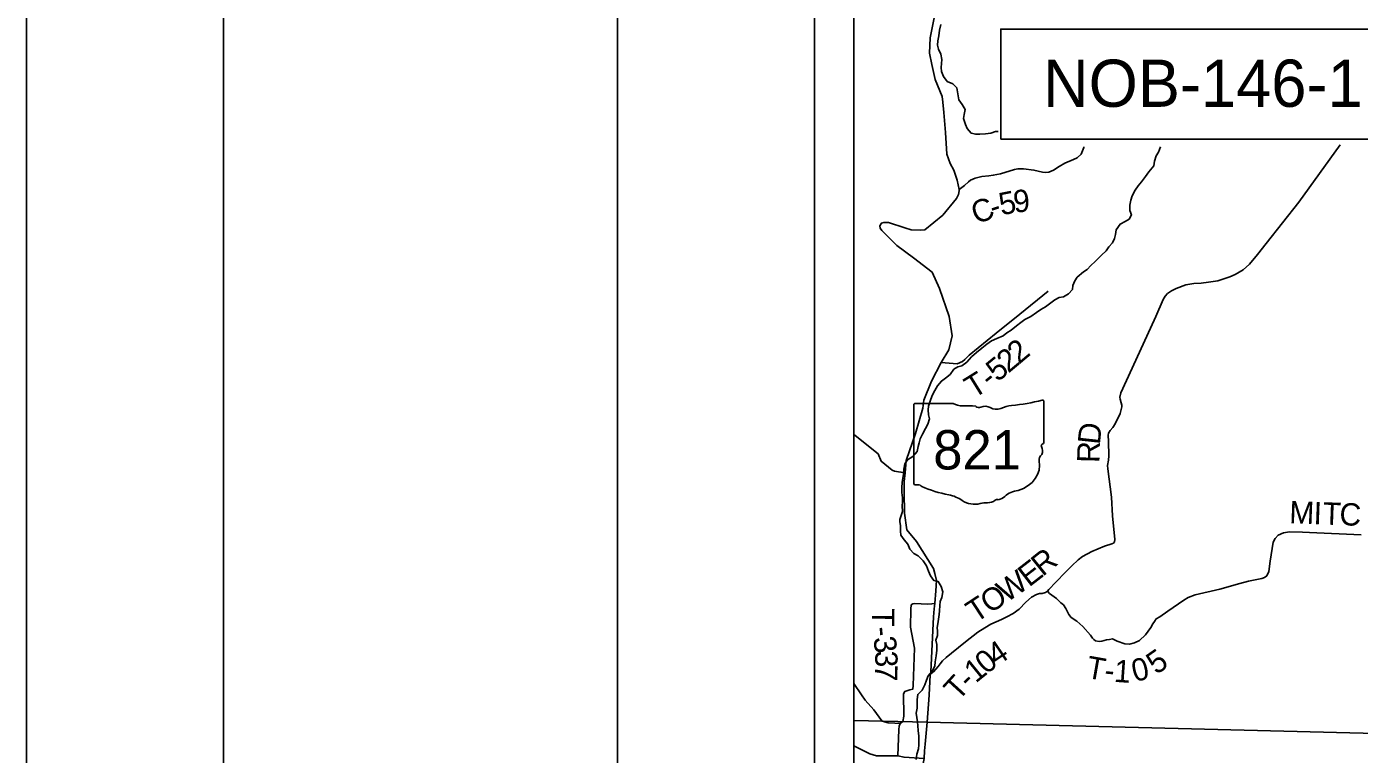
# Model space of a CAD drawing. Extents: x -22 to 431, y -18 to 160.
# Drawn here: x 0 to 3.384, y 17.007 to 18.856 of the extents above; entities that cross this region are included whole.
import ezdxf

# ---------------------------------------------------------------- set-up
doc = ezdxf.new("R2010")
doc.units = 0
for name, color, linetype in [('GM_X_Adjacent_County_Text', 7, 'Continuous'), ('GM_X_Airport_Location_Class_2', 7, 'Continuous'), ('GM_X_City_Street', 7, 'Continuous'), ('GM_X_City_Street_Text', 7, 'Continuous'), ('GM_X_County', 7, 'Continuous'), ('GM_X_Major_River_Text', 7, 'Continuous'), ('GM_X_Minor_Lake', 7, 'Continuous'), ('GM_X_Minor_River', 7, 'Continuous'), ('GM_X_Minor_River_Text', 7, 'Continuous'), ('GM_X_Rail_Line', 7, 'Continuous'), ('GM_X_Section', 7, 'Continuous'), ('GM_X_Township', 7, 'Continuous')]:
    doc.layers.add(name, color=color, linetype=linetype)

msp = doc.modelspace()

# ---------------------------------------------------------------- linework, layer by layer
at = {"layer": 'GM_X_Adjacent_County_Text'}
msp.add_lwpolyline([(2.3672, 18.4421), (2.381, 18.4526), (2.3911, 18.4622), (2.3964, 18.4664), (2.4081, 18.4711), (2.4255, 18.4757), (2.4433, 18.477), (2.4539, 18.4786), (2.4724, 18.4822), (2.5079, 18.4931), (2.5162, 18.4947), (2.531, 18.4948), (2.5575, 18.4916), (2.5795, 18.4864), (2.5874, 18.4858), (2.595, 18.4866), (2.6067, 18.4916), (2.6214, 18.5012), (2.6361, 18.5097), (2.658, 18.5182), (2.6675, 18.5228), (2.6769, 18.532), (2.6839, 18.5491), (2.6843, 18.551)], dxfattribs=at)
at = {"layer": 'GM_X_Airport_Location_Class_2'}
for p, q in [((2.5824, 17.9039), (2.5824, 17.7992)), ((2.2528, 17.8955), (2.2528, 17.6954)), ((2.2528, 17.6954), (2.2528, 17.8955)), ((2.2528, 17.6954), (2.2528, 17.8955)), ((2.256, 17.8989), (2.3525, 17.8989)), ((2.5823, 17.7992), (2.5824, 17.7992))]:
    msp.add_line(p, q, dxfattribs=at)
for centre, major_axis, start_param, end_param in [((2.465, 18.1718), (0.3495, 0), 4.814394, 5.042369), ((2.5787, 17.9043), (0.00367, 0), 6.141152, 7.989035), ((2.2565, 17.8959), (0.00382, 0), 1.712693, 3.28349), ((2.3755, 17.9222), (0.037, 0), 4.042523, 4.731795), ((2.3878, 17.7866), (0.133, 0), 1.404758, 1.657858), ((2.418, 17.8969), (0.0107, 0), 3.836095, 5.185415), ((2.4337, 17.8738), (0.0222, 0), 0.950623, 2.079405), ((2.4623, 17.9055), (0.0267, 0), 4.081561, 5.145723), ((2.5095, 17.8378), (0.0703, 0), 1.699011, 2.107814), ((2.5784, 17.7988), (0.00393, 0), 5.05454, 6.418171), ((2.5955, 17.7554), (0.0248, 0), 2.387724, 3.262537), ((2.5815, 17.7915), (0.00568, 0), 1.883978, 3.671073), ((2.5454, 17.7783), (0.0341, 0), 5.934695, 6.695948), ((2.4845, 17.7421), (0.0874, 0), 5.101752, 6.440018), ((2.2566, 17.6949), (0.00385, 0), 3.00124, 4.508301), ((2.2572, 17.7154), (0.0294, 0), 4.665946, 4.897461), ((2.2632, 17.6838), (0.0106, 0), 0.519207, 1.627899), ((2.397, 17.8636), (0.2524, 0), 4.195997, 4.488961), ((2.3218, 17.6055), (0.079, 0), 0.823519, 1.323587), ((2.4607, 17.676), (0.0282, 0), 4.937069, 5.64225), ((2.5214, 17.6392), (0.0479, 0), 1.647645, 2.488434), ((2.4072, 17.6828), (0.0501, 0), 4.026481, 4.996735), ((2.4361, 17.6136), (0.0412, 0), 1.495662, 1.94098), ((2.4398, 17.6678), (0.0267, 0), 4.691044, 5.507374), ((2.4639, 17.6485), (0.00752, 0), 1.147584, 2.315152)]:
    msp.add_ellipse(centre, major_axis=major_axis, ratio=0.8, start_param=start_param, end_param=end_param, dxfattribs=at)
at = {"layer": 'GM_X_County'}
msp.add_lwpolyline([(0, 0), (34, 0), (34, 22), (0, 22)], close=True, dxfattribs=at)
at = {"layer": 'GM_X_Major_River_Text'}
for p, q in [((2.286, 17.0892), (2.1, 17.0935)), ((3.718, 17.0526), (2.286, 17.0892))]:
    msp.add_line(p, q, dxfattribs=at)
at = {"layer": 'GM_X_Minor_Lake'}
msp.add_lwpolyline([(2.4732, 18.5701), (3.7232, 18.5701), (3.7232, 18.8501), (2.4732, 18.8501)], close=True, dxfattribs=at)
at = {"layer": 'GM_X_Minor_River'}
for points in [[(2.3208, 18.8615), (2.3178, 18.8475), (2.316, 18.833), (2.313, 18.8201), (2.3123, 18.8092), (2.3149, 18.7986), (2.321, 18.7864), (2.3234, 18.7724), (2.323, 18.7622), (2.3219, 18.7527), (2.3231, 18.7425), (2.328, 18.7296), (2.3375, 18.7168), (2.3512, 18.7111), (2.3614, 18.7009), (2.3645, 18.6858), (2.3664, 18.6706), (2.3752, 18.6581), (2.3828, 18.6453), (2.3802, 18.6328), (2.3787, 18.6225), (2.3833, 18.6077), (2.3875, 18.5971), (2.3977, 18.5858), (2.4095, 18.5828), (2.4201, 18.5829), (2.4341, 18.5837), (2.4477, 18.5856), (2.4602, 18.5898), (2.4665, 18.5898)], [(2.2165, 17.6042), (2.2234, 17.6246), (2.223, 17.6387), (2.2233, 17.6489), (2.2233, 17.6591), (2.2217, 17.6728), (2.2217, 17.6853), (2.2228, 17.6982), (2.2243, 17.7088), (2.2261, 17.719), (2.2268, 17.7319), (2.2298, 17.7452), (2.2362, 17.7555), (2.2502, 17.7642), (2.2608, 17.7764), (2.2634, 17.7893), (2.266, 17.7988), (2.2686, 17.8087), (2.2747, 17.8204), (2.2822, 17.8352), (2.2882, 17.8459), (2.2923, 17.8599), (2.2893, 17.8698), (2.2885, 17.8826), (2.29, 17.8921), (2.2937, 17.905), (2.2994, 17.9191), (2.3061, 17.932), (2.3122, 17.9438), (2.3224, 17.9555), (2.3329, 17.9628), (2.3443, 17.9723), (2.3537, 17.9856), (2.3639, 17.9921), (2.3741, 17.9944), (2.3866, 18.0035), (2.399, 18.0172), (2.4115, 18.0283), (2.4251, 18.0393), (2.4376, 18.0492), (2.45, 18.058), (2.4636, 18.0641), (2.4791, 18.0706), (2.489, 18.0786), (2.4995, 18.085), (2.5131, 18.0957), (2.5237, 18.1045), (2.5343, 18.1125), (2.5498, 18.1201), (2.5638, 18.13), (2.5751, 18.1376), (2.5865, 18.1445), (2.597, 18.1517), (2.6106, 18.162), (2.6212, 18.1677), (2.6326, 18.17), (2.6454, 18.1773), (2.6549, 18.1887), (2.6563, 18.1982), (2.6616, 18.21), (2.6673, 18.2194), (2.6831, 18.2332), (2.6929, 18.2393), (2.7016, 18.2495), (2.7126, 18.2598), (2.7292, 18.2754), (2.7409, 18.2864), (2.7477, 18.2971), (2.7571, 18.3066), (2.762, 18.318), (2.7642, 18.3278), (2.7665, 18.3403), (2.7759, 18.3544), (2.7891, 18.3613), (2.799, 18.3666), (2.805, 18.3776), (2.8012, 18.3894), (2.8011, 18.4026), (2.8037, 18.4155), (2.8067, 18.4265), (2.8146, 18.441), (2.8222, 18.452), (2.8305, 18.4619), (2.8407, 18.4756), (2.8493, 18.487), (2.8618, 18.5022), (2.8633, 18.5147), (2.8678, 18.5276), (2.8738, 18.5371), (2.8787, 18.5512)], [(2.2582, 16.9943), (2.2604, 17.0076), (2.2642, 17.0213), (2.2649, 17.0315), (2.2652, 17.0418), (2.2648, 17.0535), (2.2636, 17.0679), (2.2629, 17.08), (2.2617, 17.0899), (2.2598, 17.1005), (2.2586, 17.1115), (2.2608, 17.1248), (2.2612, 17.1342), (2.2611, 17.1468), (2.2622, 17.1596), (2.2732, 17.1703), (2.2807, 17.184), (2.2849, 17.1954), (2.2886, 17.2071), (2.2988, 17.2189), (2.3056, 17.2311), (2.3067, 17.2424), (2.3089, 17.2576), (2.3108, 17.272), (2.3107, 17.2864), (2.3084, 17.2974), (2.3122, 17.3092), (2.3125, 17.3198), (2.3121, 17.3293), (2.3136, 17.3391), (2.3154, 17.3505), (2.3165, 17.3626), (2.3176, 17.3721), (2.3187, 17.3854), (2.3195, 17.396), (2.3236, 17.4059), (2.3258, 17.4203), (2.3216, 17.4339), (2.3144, 17.446), (2.303, 17.449), (2.295, 17.4608), (2.2901, 17.4725), (2.2847, 17.4865), (2.2764, 17.499), (2.2638, 17.5118), (2.2521, 17.5175), (2.2426, 17.5288), (2.2376, 17.5413), (2.2281, 17.5523), (2.2194, 17.5644), (2.2186, 17.5742), (2.2182, 17.5886), (2.217, 17.5981), (2.2165, 17.6042)]]:
    msp.add_lwpolyline(points, dxfattribs=at)
at = {"layer": 'GM_X_Minor_River_Text'}
for points in [[(2.2941, 17.2091), (2.3022, 17.2171), (2.3146, 17.2305), (2.3191, 17.2373), (2.3251, 17.245), (2.3349, 17.253), (2.3484, 17.2641), (2.3838, 17.2932), (2.4147, 17.3174), (2.4324, 17.3289), (2.4482, 17.3377), (2.4754, 17.3501), (2.489, 17.3563), (2.5044, 17.3655), (2.5195, 17.3762), (2.5364, 17.3942), (2.5511, 17.4064), (2.5635, 17.4137), (2.5711, 17.4157), (2.5779, 17.4161), (2.5866, 17.4181), (2.5919, 17.4216), (2.5953, 17.4261), (2.6133, 17.4449), (2.6374, 17.4701), (2.6535, 17.4858), (2.6697, 17.5014), (2.6806, 17.5102), (2.7048, 17.523), (2.7368, 17.5361), (2.755, 17.5423), (2.7591, 17.5442), (2.7618, 17.5469), (2.7625, 17.553), (2.7568, 17.6129), (2.7545, 17.6607), (2.7449, 17.7326), (2.7445, 17.741), (2.747, 17.7547), (2.7477, 17.766), (2.7467, 17.8017), (2.7458, 17.818), (2.7466, 17.8229), (2.7507, 17.8302), (2.7578, 17.8374), (2.7638, 17.8466), (2.7761, 17.8736), (2.7806, 17.8899), (2.7805, 17.8945), (2.779, 17.9005), (2.7759, 17.9096), (2.7758, 17.9149), (2.7776, 17.9259), (2.8071, 17.9884), (2.8668, 18.1201), (2.8854, 18.1631), (2.8906, 18.1711), (2.8967, 18.178), (2.9064, 18.1853), (2.9185, 18.191), (2.9427, 18.2003), (2.9635, 18.2035), (2.9816, 18.2048), (3.0009, 18.2069), (3.024, 18.2105), (3.0546, 18.2206), (3.0686, 18.226), (3.0889, 18.2383), (3.1051, 18.2525), (3.1246, 18.2776), (3.1471, 18.3055), (3.2301, 18.4101), (3.3353, 18.5559)], [(2.3816, 18.0105), (2.3932, 18.0211), (2.4616, 18.0775), (2.5212, 18.1257), (2.5933, 18.1841)], [(2.3218, 18.0031), (2.3623, 17.9994), (2.3757, 18.0051), (2.3816, 18.0105)], [(2.2301, 17.7228), (2.2196, 17.7246), (2.2134, 17.7252), (2.2036, 17.7265), (2.1971, 17.7295), (2.1693, 17.752), (2.1617, 17.7709), (2.1039, 17.8174), (2.1, 17.82)], [(2.5919, 17.4216), (2.5972, 17.4163), (2.6147, 17.4031), (2.6254, 17.3926), (2.6323, 17.387), (2.638, 17.3775), (2.6457, 17.3624), (2.6518, 17.3553), (2.6663, 17.3459), (2.6819, 17.3324), (2.7013, 17.3101), (2.7063, 17.3026), (2.7097, 17.2988), (2.7139, 17.2958), (2.723, 17.294), (2.7298, 17.2948), (2.7415, 17.2983), (2.7491, 17.2991), (2.7571, 17.3007), (2.7688, 17.2948), (2.7882, 17.2877), (2.7996, 17.2874), (2.8124, 17.2905), (2.8252, 17.2963), (2.8403, 17.3109), (2.8538, 17.3296), (2.8594, 17.3391), (2.8631, 17.3448), (2.868, 17.3513), (2.8771, 17.3567), (2.897, 17.3709), (2.9381, 17.3993), (2.949, 17.4058), (2.9664, 17.4128), (3.0295, 17.4273), (3.0798, 17.4414), (3.1021, 17.4472), (3.1361, 17.4539), (3.1429, 17.4566), (3.1485, 17.4612), (3.1534, 17.4719), (3.1574, 17.4977), (3.165, 17.546), (3.1695, 17.5559), (3.1777, 17.5643), (3.1906, 17.5697), (3.2064, 17.5728), (3.239, 17.5716), (3.2572, 17.5706), (3.3886, 17.5648)], [(2.3056, 17.3908), (2.2979, 17.3894), (2.2873, 17.3892), (2.2551, 17.3906), (2.2495, 17.3893), (2.2457, 17.387), (2.2451, 17.3763), (2.2444, 17.3304), (2.2543, 17.277), (2.2511, 17.1824), (2.2503, 17.173), (2.2421, 17.1712), (2.2292, 17.1671), (2.2264, 17.1612), (2.2272, 17.1046), (2.2243, 17.0906), (2.2176, 17.0856)], [(2.1714, 17.0925), (2.1507, 17.1203), (2.1291, 17.1448), (2.1193, 17.1583), (2.1, 17.1874)], [(2.2176, 17.0856), (2.2046, 17.0865), (2.1874, 17.0869), (2.1719, 17.0918), (2.1714, 17.0925)], [(2.2785, 16.9967), (2.2279, 16.9997), (2.2121, 17.0037), (2.2145, 17.0706), (2.2156, 17.0788), (2.2176, 17.0856)], [(2.1, 17.0288), (2.1406, 17.0087), (2.1574, 17.0035), (2.2121, 17.0037)]]:
    msp.add_lwpolyline(points, dxfattribs=at)
at = {"layer": 'GM_X_Rail_Line'}
for points in [[(2.2799, 17.016), (2.2811, 17.033), (2.286, 17.0892), (2.2911, 17.1573), (2.2941, 17.2091), (2.2953, 17.217), (2.3024, 17.3564), (2.3045, 17.3769), (2.3056, 17.3908), (2.3082, 17.4225), (2.3098, 17.4488), (2.3061, 17.467), (2.3021, 17.4798), (2.2595, 17.5483), (2.2347, 17.5774), (2.2285, 17.6199), (2.2275, 17.6742), (2.2281, 17.7004), (2.2301, 17.7228), (2.2329, 17.7539), (2.257, 17.8224), (2.2753, 17.8866), (2.2779, 17.907), (2.2971, 17.9555), (2.3218, 18.0031), (2.3412, 18.035), (2.3494, 18.0708), (2.342, 18.1193), (2.3178, 18.191), (2.2994, 18.2322), (2.2519, 18.2685), (2.2092, 18.3005), (2.1845, 18.3247), (2.1712, 18.3383), (2.1667, 18.3444), (2.1663, 18.3504), (2.1703, 18.3565), (2.176, 18.3589), (2.1882, 18.3585), (2.2296, 18.3454), (2.2455, 18.3398), (2.2693, 18.3387), (2.2807, 18.3403), (2.3258, 18.3775), (2.3607, 18.4199), (2.366, 18.4298), (2.3678, 18.4389), (2.3672, 18.4421), (2.3627, 18.4657), (2.3542, 18.4918), (2.3451, 18.5085), (2.3366, 18.5324), (2.333, 18.5874), (2.3283, 18.6382), (2.3263, 18.6644), (2.3243, 18.6785), (2.3063, 18.722), (2.2978, 18.7596), (2.2924, 18.7888), (2.2942, 18.8275), (2.3183, 18.9522)], [(2.33, 16.4294), (2.3347, 16.4414), (2.3465, 16.4861), (2.3481, 16.4924), (2.349, 16.5894), (2.3475, 16.6248), (2.3456, 16.6346), (2.3435, 16.6458), (2.3276, 16.6798), (2.3254, 16.6839), (2.312, 16.7086), (2.2986, 16.7408), (2.289, 16.7829), (2.2812, 16.8296), (2.2751, 16.8689), (2.2719, 16.8888), (2.2695, 16.9066), (2.2678, 16.9196), (2.269, 16.9446), (2.2703, 16.9531), (2.2785, 16.9967), (2.2799, 17.016)]]:
    msp.add_lwpolyline(points, dxfattribs=at)
at = {"layer": 'GM_X_Section'}
for p, q in [((2, 21), (2, 14)), ((2.1, 14.1), (2.1, 20.9))]:
    msp.add_line(p, q, dxfattribs=at)
at = {"layer": 'GM_X_Township'}
for points in [[(0.5, 21.5), (1.5, 21.5), (1.5, 0.5), (0.5, 0.5)], [(1.5, 21.5), (33.5, 21.5), (33.5, 0.5), (1.5, 0.5)]]:
    msp.add_lwpolyline(points, close=True, dxfattribs=at)

# ---------------------------------------------------------------- texts
at = {"layer": 'GM_X_Airport_Location_Class_2'}
msp.add_text('821', height=0.1, dxfattribs=at).set_placement((2.3016, 17.7311))
at = {"layer": 'GM_X_City_Street'}
for s, rotation, p in [('9', 5.2261, (2.5073, 18.3832)), ('C', 21.1349, (2.4113, 18.3531)), ('5', 11.5896, (2.4747, 18.3764)), ('-', 17.9532, (2.4541, 18.3696))]:
    msp.add_text(s, height=0.0568, rotation=rotation, dxfattribs=at).set_placement(p)
at = {"layer": 'GM_X_City_Street_Text'}
for s, rotation, p in [('2', 39.9316, (2.4926, 17.9744)), ('2', 40.0855, (2.5195, 17.9969)), ('5', 39.4328, (2.4651, 17.9518)), ('T', 31.87, (2.4042, 17.91)), ('-', 38.7111, (2.4463, 17.9367)), ('D', 83.9418, (2.7247, 17.7927)), ('R', 88.5909, (2.7236, 17.7473)), ('M', 357.8996, (3.205, 17.5943)), ('I', 357.8964, (3.2666, 17.5921)), ('T', 357.8987, (3.2899, 17.5912)), ('C', 357.8997, (3.3324, 17.5896)), ('E', 37.779, (2.545, 17.4307)), ('R', 38.8205, (2.5794, 17.4575)), ('W', 34.4701, (2.4878, 17.3914)), ('O', 33.1778, (2.4448, 17.3632)), ('T', 33.1825, (2.4092, 17.34)), ('T', 269.5586, (2.1466, 17.3785)), ('-', 275.0908, (2.1465, 17.33)), ('3', 278.5086, (2.149, 17.3031)), ('4', 33.9888, (2.4628, 17.23)), ('3', 270.6974, (2.1541, 17.2705)), ('0', 38.9321, (2.4366, 17.2088)), ('T', 349.9719, (2.6878, 17.202)), ('5', 35.045, (2.8682, 17.2083)), ('7', 268.6989, (2.1545, 17.236)), ('1', 39.0759, (2.4095, 17.1868)), ('1', 355.9871, (2.7593, 17.1916)), ('0', 13.4942, (2.813, 17.1907)), ('T', 47.607, (2.3654, 17.1409)), ('-', 43.1396, (2.3933, 17.1715)), ('-', 354.5167, (2.7345, 17.1939))]:
    msp.add_text(s, height=0.0568, rotation=rotation, dxfattribs=at).set_placement(p)
at = {"layer": 'GM_X_Section'}
msp.add_text('NOB-146-1.95', height=0.12, dxfattribs=at).set_placement((2.5804, 18.6524))

doc.saveas('drawing.dxf')
